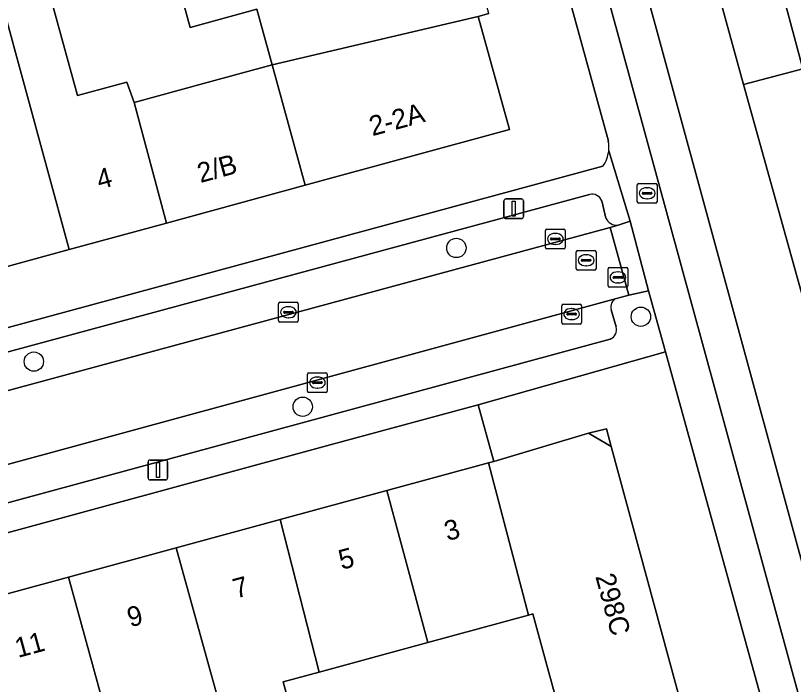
# Model space of a CAD drawing. Extents: x 162250 to 162661, y 380743 to 381606.
# Drawn here: x 162560.72 to 162600.07, y 380959.87 to 380993.72 of the extents above; entities that cross this region are included whole.
import ezdxf

# ---------------------------------------------------------------- set-up
doc = ezdxf.new("R2010")
doc.units = 0
for name, color, linetype in [('IMGEO_Berm_open', 7, 'Continuous'), ('IMGEO_Boom', 7, 'Continuous'), ('IMGEO_Brandkraan', 7, 'Continuous'), ('IMGEO_Erf', 7, 'Continuous'), ('IMGEO_Fietspad_gesloten', 7, 'Continuous'), ('IMGEO_Kolk', 7, 'Continuous'), ('IMGEO_Lichtmast', 7, 'Continuous'), ('IMGEO_Pand', 7, 'Continuous'), ('IMGEO_Pand_nummerreeks', 7, 'Continuous'), ('IMGEO_Pand_overbouw', 7, 'Continuous'), ('IMGEO_Parkeervlak_open', 7, 'Continuous'), ('IMGEO_Rijbaan_lokaal_open', 7, 'Continuous'), ('IMGEO_Rijbaan_regionaal_gesloten', 7, 'Continuous'), ('IMGEO_Rioolput', 7, 'Continuous'), ('IMGEO_Voetpad_open', 7, 'Continuous')]:
    doc.layers.add(name, color=color, linetype=linetype)

msp = doc.modelspace()

# ---------------------------------------------------------------- linework, layer by layer
at = {"layer": 'IMGEO_Berm_open'}
for points in [[(162573.052, 381066.398), (162577.335, 381050.801), (162584.526, 381024.553), (162587.309, 381014.367), (162588.433, 381010.254), (162590.219, 381003.716), (162603.154, 380956.316), (162606.977, 380942.372), (162608.338, 380937.386), (162611.747, 380924.889)], [(162597.541, 380990.23), (162595.042, 380999.313)], [(162601.341, 380976.353), (162600.709, 380978.851), (162597.541, 380990.23)]]:
    msp.add_lwpolyline(points, dxfattribs=at)
at = {"layer": 'IMGEO_Boom'}
for centre in [(162583.02, 380981.956), (162592.354, 380978.478), (162561.648, 380976.208), (162575.249, 380973.923)]:
    msp.add_circle(centre, 0.489, dxfattribs=at)
at = {"layer": 'IMGEO_Brandkraan'}
for p, q in [((162592.17, 380984.299), (162592.17, 380985.151)), ((162592.245, 380985.225), (162593.097, 380985.225)), ((162593.171, 380985.151), (162593.171, 380984.299)), ((162592.429, 380984.719), (162592.429, 380984.731)), ((162592.472, 380984.768), (162592.87, 380984.768)), ((162592.658, 380985.005), (162592.683, 380985.005)), ((162592.913, 380984.731), (162592.913, 380984.719)), ((162592.867, 380984.682), (162592.469, 380984.682)), ((162592.681, 380984.445), (162592.656, 380984.445)), ((162593.097, 380984.225), (162592.245, 380984.225))]:
    msp.add_line(p, q, dxfattribs=at)
for points in [[(162592.17, 380984.299), (162592.17, 380985.151)], [(162592.245, 380985.225), (162593.097, 380985.225)], [(162593.171, 380985.151), (162593.171, 380984.299)], [(162593.097, 380984.225), (162592.245, 380984.225)]]:
    msp.add_lwpolyline(points, dxfattribs=at)
for centre, radius, start, end in [((162592.247, 380985.149), 0.0765, 91.552, 178.448), ((162592.247, 380985.149), 0.0765, 91.552, 178.448), ((162593.095, 380985.149), 0.0765, 1.552, 88.448), ((162593.095, 380985.149), 0.0765, 1.552, 88.448), ((162592.469, 380984.728), 0.0403, 85.8775, 175.7526), ((162592.466, 380984.718), 0.0366, 178.938, 274.7102), ((162592.87, 380984.725), 0.043, 264.8664, 352.4533), ((162592.874, 380984.73), 0.0386, 1.7309, 96.639), ((162592.247, 380984.301), 0.0765, 181.552, 268.448), ((162592.247, 380984.301), 0.0765, 181.552, 268.448), ((162593.095, 380984.301), 0.0765, 271.552, 358.448), ((162593.095, 380984.301), 0.0765, 271.552, 358.448)]:
    msp.add_arc(centre, radius, start, end, dxfattribs=at)
for centre, major_axis, ratio, start_param, end_param in [((162592.657, 380984.725), (-0.387, 0.002), 0.722429, 4.712389, 7.853982), ((162592.682, 380984.725), (-0.39, 0.002), 0.717154, 1.570796, 4.712389)]:
    msp.add_ellipse(centre, major_axis=major_axis, ratio=ratio, start_param=start_param, end_param=end_param, dxfattribs=at)
at = {"layer": 'IMGEO_Erf'}
for points in [[(162590.707, 380987.36), (162583.561, 381013.383), (162568.771, 381067.243), (162550.23, 381135.191), (162548.044, 381143.201), (162544.023, 381142.428), (162543.35, 381142.299), (162530.217, 381139.774), (162529.938, 381139.71), (162526.734, 381139.031), (162526.506, 381138.986), (162505.307, 381134.801)], [(162562.41, 380994.969), (162563.855, 380989.665), (162566.354, 380990.346), (162566.724, 380989.316), (162570.422, 380990.323), (162573.702, 380991.217), (162572.924, 380994.049), (162569.55, 380993.118), (162568.856, 380995.636)], [(162584.66, 380993.815), (162584.129, 380993.669), (162585.707, 380987.946), (162575.368, 380985.129), (162568.351, 380983.216), (162563.435, 380981.877), (162558.558, 380980.548), (162558.309, 380980.48), (162558.21, 380980.844), (162553.71, 380979.617), (162548.909, 380978.309), (162549.03, 380977.865), (162544.039, 380976.505), (162543.728, 380976.42), (162539.181, 380975.181), (162537.223, 380982.367), (162535.754, 380988.839), (162533.01, 380988.176), (162535.808, 380974.554), (162536.403, 380971.431), (162590.435, 380986.089)], [(162588.645, 380957.011), (162586.895, 380963.441), (162586.661, 380963.377), (162581.583, 380961.995), (162576.081, 380960.498), (162574.258, 380960.002), (162575.117, 380956.844)]]:
    msp.add_lwpolyline(points, dxfattribs=at)
msp.add_lwpolyline([(162579.5, 380969.684), (162584.645, 380971.084), (162584.917, 380971.158), (162584.115, 380974.027), (162576.636, 380971.989), (162538.378, 380961.566), (162540.442, 380951.594), (162543.774, 380952.449), (162541.87, 380959.445), (162547.041, 380960.852), (162552.735, 380962.401), (162558.057, 380963.849), (162563.401, 380965.303), (162568.845, 380966.785), (162574.106, 380968.216)], close=True, dxfattribs=at)
for centre, radius, start, end in [((162589.003, 380987.054), 1.731, 354.0868, 10.1729), ((162589.041, 380987.05), 1.693, 325.4333, 354.1102)]:
    msp.add_arc(centre, radius, start, end, dxfattribs=at)
at = {"layer": 'IMGEO_Fietspad_gesloten'}
for points in [[(162508.721, 381294.058), (162520.721, 381250), (162524.95, 381234.475), (162526.439, 381228.987), (162532.158, 381208.274), (162537.019, 381190.487), (162538.98, 381183.33), (162547.107, 381153.663), (162547.143, 381153.533), (162549.695, 381144.216), (162549.852, 381143.643), (162552.836, 381132.744), (162558.72, 381111.249), (162561.27, 381101.934), (162571.085, 381066.091), (162575.392, 381050.363), (162582.804, 381023.355), (162585.413, 381013.87), (162586.64, 381009.407), (162588.336, 381003.241), (162600.985, 380956.955), (162611.456, 380918.623), (162619.54, 380889.111), (162626.231, 380864.638)], [(162611.747, 380924.889), (162608.338, 380937.386), (162606.977, 380942.372), (162603.154, 380956.316), (162590.219, 381003.716), (162588.433, 381010.254), (162587.309, 381014.367), (162584.526, 381024.553), (162577.335, 381050.801), (162573.052, 381066.398), (162562.992, 381103.198), (162560.736, 381111.446), (162554.806, 381133.124), (162551.645, 381144.647), (162551.592, 381144.84), (162548.984, 381154.395), (162540.943, 381183.77), (162539.144, 381190.342), (162536.398, 381200.372), (162535.609, 381203.223), (162535.353, 381204.147), (162534.863, 381206.056), (162528.007, 381231.163)]]:
    msp.add_lwpolyline(points, dxfattribs=at)
at = {"layer": 'IMGEO_Kolk'}
for p, q in [((162587.526, 380981.988), (162587.526, 380982.84)), ((162587.601, 380982.914), (162588.453, 380982.914)), ((162588.527, 380982.84), (162588.527, 380981.988)), ((162587.785, 380982.408), (162587.785, 380982.42)), ((162588.223, 380982.371), (162587.825, 380982.371)), ((162587.828, 380982.457), (162588.226, 380982.457)), ((162588.014, 380982.694), (162588.039, 380982.694)), ((162588.269, 380982.42), (162588.269, 380982.408)), ((162588.037, 380982.134), (162588.012, 380982.134)), ((162588.453, 380981.914), (162587.601, 380981.914)), ((162574.023, 380978.281), (162574.023, 380979.133)), ((162574.098, 380979.207), (162574.95, 380979.207)), ((162574.511, 380978.987), (162574.536, 380978.987)), ((162575.024, 380979.133), (162575.024, 380978.281)), ((162588.35, 380978.183), (162588.35, 380979.035)), ((162588.425, 380979.109), (162589.277, 380979.109)), ((162588.838, 380978.889), (162588.863, 380978.889)), ((162589.351, 380979.035), (162589.351, 380978.183)), ((162574.282, 380978.701), (162574.282, 380978.713)), ((162574.72, 380978.664), (162574.322, 380978.664)), ((162574.325, 380978.75), (162574.723, 380978.75)), ((162574.534, 380978.427), (162574.509, 380978.427)), ((162574.766, 380978.713), (162574.766, 380978.701)), ((162588.609, 380978.603), (162588.609, 380978.615)), ((162589.047, 380978.566), (162588.649, 380978.566)), ((162588.652, 380978.652), (162589.05, 380978.652)), ((162589.093, 380978.615), (162589.093, 380978.603)), ((162574.95, 380978.207), (162574.098, 380978.207)), ((162589.277, 380978.109), (162588.425, 380978.109)), ((162588.861, 380978.329), (162588.836, 380978.329)), ((162575.488, 380974.719), (162575.488, 380975.571)), ((162575.563, 380975.645), (162576.415, 380975.645)), ((162575.976, 380975.425), (162576.001, 380975.425)), ((162576.489, 380975.571), (162576.489, 380974.719)), ((162575.747, 380975.139), (162575.747, 380975.151)), ((162576.185, 380975.102), (162575.787, 380975.102)), ((162575.79, 380975.188), (162576.188, 380975.188)), ((162576.231, 380975.151), (162576.231, 380975.139)), ((162576.415, 380974.645), (162575.563, 380974.645)), ((162575.999, 380974.865), (162575.974, 380974.865))]:
    msp.add_line(p, q, dxfattribs=at)
for points in [[(162587.526, 380981.988), (162587.526, 380982.84)], [(162587.601, 380982.914), (162588.453, 380982.914)], [(162588.527, 380982.84), (162588.527, 380981.988)], [(162588.453, 380981.914), (162587.601, 380981.914)], [(162574.023, 380978.281), (162574.023, 380979.133)], [(162574.098, 380979.207), (162574.95, 380979.207)], [(162575.024, 380979.133), (162575.024, 380978.281)], [(162588.35, 380978.183), (162588.35, 380979.035)], [(162588.425, 380979.109), (162589.277, 380979.109)], [(162589.351, 380979.035), (162589.351, 380978.183)], [(162574.95, 380978.207), (162574.098, 380978.207)], [(162589.277, 380978.109), (162588.425, 380978.109)], [(162575.488, 380974.719), (162575.488, 380975.571)], [(162575.563, 380975.645), (162576.415, 380975.645)], [(162576.489, 380975.571), (162576.489, 380974.719)], [(162576.415, 380974.645), (162575.563, 380974.645)]]:
    msp.add_lwpolyline(points, dxfattribs=at)
for centre, radius, start, end in [((162587.603, 380982.838), 0.0765, 91.552, 178.448), ((162587.603, 380982.838), 0.0765, 91.552, 178.448), ((162588.451, 380982.838), 0.0765, 1.552, 88.448), ((162588.451, 380982.838), 0.0765, 1.552, 88.448), ((162587.825, 380982.417), 0.0403, 85.8775, 175.7526), ((162587.822, 380982.407), 0.0366, 178.938, 274.7102), ((162588.226, 380982.414), 0.043, 264.8664, 352.4533), ((162588.23, 380982.419), 0.0386, 1.7309, 96.639), ((162587.603, 380981.99), 0.0765, 181.552, 268.448), ((162587.603, 380981.99), 0.0765, 181.552, 268.448), ((162588.451, 380981.99), 0.0765, 271.552, 358.448), ((162588.451, 380981.99), 0.0765, 271.552, 358.448), ((162574.1, 380979.131), 0.0765, 91.552, 178.448), ((162574.1, 380979.131), 0.0765, 91.552, 178.448), ((162574.948, 380979.131), 0.0765, 1.552, 88.448), ((162574.948, 380979.131), 0.0765, 1.552, 88.448), ((162588.427, 380979.033), 0.0765, 91.552, 178.448), ((162588.427, 380979.033), 0.0765, 91.552, 178.448), ((162589.275, 380979.033), 0.0765, 1.552, 88.448), ((162589.275, 380979.033), 0.0765, 1.552, 88.448), ((162574.322, 380978.71), 0.0403, 85.8775, 175.7526), ((162574.319, 380978.7), 0.0366, 178.938, 274.7102), ((162574.723, 380978.707), 0.043, 264.8664, 352.4533), ((162574.727, 380978.712), 0.0386, 1.7309, 96.639), ((162588.649, 380978.612), 0.0403, 85.8775, 175.7526), ((162588.646, 380978.602), 0.0366, 178.938, 274.7102), ((162589.05, 380978.609), 0.043, 264.8664, 352.4533), ((162589.054, 380978.614), 0.0386, 1.7309, 96.639), ((162574.1, 380978.283), 0.0765, 181.552, 268.448), ((162574.1, 380978.283), 0.0765, 181.552, 268.448), ((162574.948, 380978.283), 0.0765, 271.552, 358.448), ((162574.948, 380978.283), 0.0765, 271.552, 358.448), ((162588.427, 380978.185), 0.0765, 181.552, 268.448), ((162588.427, 380978.185), 0.0765, 181.552, 268.448), ((162589.275, 380978.185), 0.0765, 271.552, 358.448), ((162589.275, 380978.185), 0.0765, 271.552, 358.448), ((162575.565, 380975.569), 0.0765, 91.552, 178.448), ((162575.565, 380975.569), 0.0765, 91.552, 178.448), ((162576.413, 380975.569), 0.0765, 1.552, 88.448), ((162576.413, 380975.569), 0.0765, 1.552, 88.448), ((162575.787, 380975.148), 0.0403, 85.8775, 175.7526), ((162575.784, 380975.138), 0.0366, 178.938, 274.7102), ((162576.188, 380975.145), 0.043, 264.8664, 352.4533), ((162576.192, 380975.15), 0.0386, 1.7309, 96.639), ((162575.565, 380974.721), 0.0765, 181.552, 268.448), ((162575.565, 380974.721), 0.0765, 181.552, 268.448), ((162576.413, 380974.721), 0.0765, 271.552, 358.448), ((162576.413, 380974.721), 0.0765, 271.552, 358.448)]:
    msp.add_arc(centre, radius, start, end, dxfattribs=at)
for centre, major_axis, ratio, start_param, end_param in [((162588.013, 380982.414), (-0.387, 0.002), 0.722429, 4.712389, 7.853982), ((162588.038, 380982.414), (-0.39, 0.002), 0.717154, 1.570796, 4.712389), ((162574.51, 380978.707), (-0.387, 0.002), 0.722429, 4.712389, 7.853982), ((162574.535, 380978.707), (-0.39, 0.002), 0.717154, 1.570796, 4.712389), ((162588.837, 380978.609), (-0.387, 0.002), 0.722429, 4.712389, 7.853982), ((162588.862, 380978.609), (-0.39, 0.002), 0.717154, 1.570796, 4.712389), ((162575.975, 380975.145), (-0.387, 0.002), 0.722429, 4.712389, 7.853982), ((162576, 380975.145), (-0.39, 0.002), 0.717154, 1.570796, 4.712389)]:
    msp.add_ellipse(centre, major_axis=major_axis, ratio=ratio, start_param=start_param, end_param=end_param, dxfattribs=at)
at = {"layer": 'IMGEO_Lichtmast'}
for p, q in [((162585.425, 380983.542), (162585.425, 380984.342)), ((162585.425, 380984.342), (162585.425, 380983.542)), ((162585.525, 380984.442), (162586.315, 380984.442)), ((162586.315, 380984.442), (162585.525, 380984.442)), ((162586.415, 380984.342), (162586.415, 380983.542)), ((162586.415, 380983.542), (162586.415, 380984.342)), ((162586.315, 380983.442), (162585.525, 380983.442)), ((162585.525, 380983.442), (162586.315, 380983.442)), ((162567.426, 380970.324), (162567.426, 380971.124)), ((162567.426, 380971.124), (162567.426, 380970.324)), ((162567.526, 380971.224), (162568.316, 380971.224)), ((162568.316, 380971.224), (162567.526, 380971.224)), ((162568.416, 380971.124), (162568.416, 380970.324)), ((162568.416, 380970.324), (162568.416, 380971.124)), ((162568.316, 380970.224), (162567.526, 380970.224)), ((162567.526, 380970.224), (162568.316, 380970.224))]:
    msp.add_line(p, q, dxfattribs=at)
for points in [[(162585.845, 380984.317), (162585.995, 380984.317), (162585.995, 380983.567), (162585.845, 380983.567), (162585.845, 380984.317)], [(162567.846, 380971.099), (162567.996, 380971.099), (162567.996, 380970.349), (162567.846, 380970.349), (162567.846, 380971.099)]]:
    msp.add_lwpolyline(points, dxfattribs=at)
for centre, start, end in [((162585.525, 380984.342), 90, 180), ((162585.525, 380984.342), 90, 180), ((162586.315, 380984.342), 0, 90), ((162586.315, 380984.342), 360, 90), ((162585.525, 380983.542), 180, 270), ((162585.525, 380983.542), 180, 270), ((162586.315, 380983.542), 270, 0), ((162586.315, 380983.542), 270, 0), ((162567.526, 380971.124), 90, 180), ((162567.526, 380971.124), 90, 180), ((162568.316, 380971.124), 0, 90), ((162568.316, 380971.124), 360, 90), ((162567.526, 380970.324), 180, 270), ((162567.526, 380970.324), 180, 270), ((162568.316, 380970.324), 270, 0), ((162568.316, 380970.324), 270, 0)]:
    msp.add_arc(centre, 0.1, start, end, dxfattribs=at)
at = {"layer": 'IMGEO_Pand'}
for points in [[(162573.702, 380991.217), (162584.129, 380993.669), (162584.66, 380993.815), (162583.068, 380999.609), (162568.856, 380995.636), (162569.55, 380993.118), (162572.924, 380994.049)], [(162566.724, 380989.316), (162566.354, 380990.346), (162563.855, 380989.665), (162562.41, 380994.969), (162560.053, 380994.327), (162563.435, 380981.877), (162568.351, 380983.216)], [(162556.621, 380988.088), (162558.558, 380980.548), (162563.435, 380981.877), (162560.053, 380994.327), (162557.567, 380993.649), (162555.347, 380993.043)], [(162584.129, 380993.669), (162573.702, 380991.217), (162575.368, 380985.129), (162585.707, 380987.946)], [(162573.702, 380991.217), (162570.422, 380990.323), (162566.724, 380989.316), (162568.351, 380983.216), (162575.368, 380985.129)], [(162590.855, 380971.909), (162589.703, 380972.58), (162584.917, 380971.158), (162584.645, 380971.084), (162586.661, 380963.377), (162586.895, 380963.441), (162588.645, 380957.011), (162589.383, 380954.298), (162590.379, 380954.569), (162595.198, 380955.88)], [(162584.645, 380971.084), (162579.5, 380969.684), (162581.583, 380961.995), (162586.661, 380963.377)], [(162576.081, 380960.498), (162581.583, 380961.995), (162579.5, 380969.684), (162574.106, 380968.216)], [(162576.081, 380960.498), (162574.106, 380968.216), (162568.845, 380966.785), (162571.148, 380958.503), (162571.864, 380955.959), (162572.199, 380954.756), (162575.447, 380955.662), (162575.117, 380956.844), (162574.258, 380960.002)], [(162563.401, 380965.303), (162565.501, 380957.62), (162568.869, 380958.536), (162569.728, 380955.377), (162571.864, 380955.959), (162571.148, 380958.503), (162568.845, 380966.785)], [(162563.401, 380965.303), (162558.057, 380963.849), (162560.069, 380956.142), (162565.501, 380957.62)]]:
    msp.add_lwpolyline(points, close=True, dxfattribs=at)
at = {"layer": 'IMGEO_Pand_overbouw'}
msp.add_lwpolyline([(162590.855, 380971.909), (162590.612, 380972.813), (162589.703, 380972.58)], close=True, dxfattribs=at)
at = {"layer": 'IMGEO_Parkeervlak_open'}
for points in [[(162589.751, 380984.66), (162540.595, 380971.351)], [(162590.581, 380983.47), (162590.37, 380984.337)], [(162540.292, 380969.32), (162590.794, 380983)], [(162590.794, 380983), (162591.201, 380983.114)], [(162591.116, 380979.399), (162541.171, 380965.788)], [(162591.107, 380977.965), (162590.851, 380978.834)], [(162542.492, 380964.217), (162590.805, 380977.343)]]:
    msp.add_lwpolyline(points, dxfattribs=at)
for centre, radius, start, end in [((162589.887, 380984.165), 0.513, 19.564, 105.324), ((162591.126, 380983.701), 0.592, 203.0036, 277.2681), ((162591.282, 380978.976), 0.454, 111.48, 198.2643), ((162590.609, 380977.822), 0.518, 292.1966, 16.0074)]:
    msp.add_arc(centre, radius, start, end, dxfattribs=at)
at = {"layer": 'IMGEO_Rijbaan_lokaal_open'}
msp.add_lwpolyline([(162540.292, 380969.32), (162541.171, 380965.788), (162591.116, 380979.399), (162591.74, 380979.571), (162590.794, 380983)], close=True, dxfattribs=at)
at = {"layer": 'IMGEO_Rijbaan_regionaal_gesloten'}
for points in [[(162543.432, 381200.793), (162543.152, 381201.827), (162543.029, 381202.295), (162540.124, 381201.475), (162556.025, 381141.32), (162556.267, 381140.725), (162561.982, 381119.806), (162563.768, 381113.225), (162565.639, 381106.468), (162577.173, 381064.266), (162584.449, 381036.623), (162587.606, 381025.501), (162590.528, 381015.212), (162591.173, 381012.938), (162595.042, 380999.313), (162597.541, 380990.23), (162600.546, 380991.029), (162599.675, 380994.301)], [(162599.675, 380994.301), (162600.546, 380991.029), (162604.23, 380992.009)]]:
    msp.add_lwpolyline(points, dxfattribs=at)
msp.add_lwpolyline([(162601.527, 380987.343), (162600.546, 380991.029), (162597.541, 380990.23), (162600.709, 380978.851), (162601.341, 380976.353), (162605.814, 380960.337), (162605.531, 380960.193), (162607.357, 380953.618), (162613.211, 380932.13), (162615.211, 380925.872), (162617.494, 380918.73), (162618.1, 380916.717), (162618.441, 380915.019), (162618.545, 380913.853), (162619.036, 380905.42), (162619.269, 380901.189), (162619.411, 380900.399), (162623.965, 380883.775), (162626.435, 380874.703), (162632.323, 380876.275), (162629.849, 380885.344), (162625.199, 380902.327), (162620.173, 380920.802), (162620.018, 380921.349)], close=True, dxfattribs=at)
at = {"layer": 'IMGEO_Rioolput'}
for p, q in [((162589.084, 380980.908), (162589.084, 380981.76)), ((162589.159, 380981.834), (162590.011, 380981.834)), ((162589.572, 380981.614), (162589.597, 380981.614)), ((162590.085, 380981.76), (162590.085, 380980.908)), ((162589.343, 380981.328), (162589.343, 380981.34)), ((162589.781, 380981.291), (162589.383, 380981.291)), ((162589.386, 380981.377), (162589.784, 380981.377)), ((162589.827, 380981.34), (162589.827, 380981.328)), ((162590.011, 380980.834), (162589.159, 380980.834)), ((162589.595, 380981.054), (162589.57, 380981.054)), ((162590.693, 380980.042), (162590.693, 380980.894)), ((162590.768, 380980.968), (162591.62, 380980.968)), ((162591.694, 380980.894), (162591.694, 380980.042)), ((162590.952, 380980.462), (162590.952, 380980.474)), ((162591.39, 380980.425), (162590.992, 380980.425)), ((162590.995, 380980.511), (162591.393, 380980.511)), ((162591.181, 380980.748), (162591.206, 380980.748)), ((162591.436, 380980.474), (162591.436, 380980.462)), ((162591.204, 380980.188), (162591.179, 380980.188)), ((162591.62, 380979.968), (162590.768, 380979.968))]:
    msp.add_line(p, q, dxfattribs=at)
for points in [[(162589.084, 380980.908), (162589.084, 380981.76)], [(162589.159, 380981.834), (162590.011, 380981.834)], [(162590.085, 380981.76), (162590.085, 380980.908)], [(162590.011, 380980.834), (162589.159, 380980.834)], [(162590.693, 380980.042), (162590.693, 380980.894)], [(162590.768, 380980.968), (162591.62, 380980.968)], [(162591.694, 380980.894), (162591.694, 380980.042)], [(162591.62, 380979.968), (162590.768, 380979.968)]]:
    msp.add_lwpolyline(points, dxfattribs=at)
for centre, radius, start, end in [((162589.161, 380981.758), 0.0765, 91.552, 178.448), ((162589.161, 380981.758), 0.0765, 91.552, 178.448), ((162590.009, 380981.758), 0.0765, 1.552, 88.448), ((162590.009, 380981.758), 0.0765, 1.552, 88.448), ((162589.383, 380981.337), 0.0403, 85.8775, 175.7526), ((162589.38, 380981.327), 0.0366, 178.938, 274.7102), ((162589.784, 380981.334), 0.043, 264.8664, 352.4533), ((162589.788, 380981.339), 0.0386, 1.7309, 96.639), ((162589.161, 380980.91), 0.0765, 181.552, 268.448), ((162589.161, 380980.91), 0.0765, 181.552, 268.448), ((162590.009, 380980.91), 0.0765, 271.552, 358.448), ((162590.009, 380980.91), 0.0765, 271.552, 358.448), ((162590.77, 380980.892), 0.0765, 91.552, 178.448), ((162590.77, 380980.892), 0.0765, 91.552, 178.448), ((162591.618, 380980.892), 0.0765, 1.552, 88.448), ((162591.618, 380980.892), 0.0765, 1.552, 88.448), ((162590.992, 380980.471), 0.0403, 85.8775, 175.7526), ((162590.989, 380980.461), 0.0366, 178.938, 274.7102), ((162591.393, 380980.468), 0.043, 264.8664, 352.4533), ((162591.397, 380980.473), 0.0386, 1.7309, 96.639), ((162590.77, 380980.044), 0.0765, 181.552, 268.448), ((162590.77, 380980.044), 0.0765, 181.552, 268.448), ((162591.618, 380980.044), 0.0765, 271.552, 358.448), ((162591.618, 380980.044), 0.0765, 271.552, 358.448)]:
    msp.add_arc(centre, radius, start, end, dxfattribs=at)
for centre, major_axis, ratio, start_param, end_param in [((162589.571, 380981.334), (-0.387, 0.002), 0.722429, 4.712389, 7.853982), ((162589.596, 380981.334), (-0.39, 0.002), 0.717154, 1.570796, 4.712389), ((162591.18, 380980.468), (-0.387, 0.002), 0.722429, 4.712389, 7.853982), ((162591.205, 380980.468), (-0.39, 0.002), 0.717154, 1.570796, 4.712389)]:
    msp.add_ellipse(centre, major_axis=major_axis, ratio=ratio, start_param=start_param, end_param=end_param, dxfattribs=at)
at = {"layer": 'IMGEO_Voetpad_open'}
for points in [[(162561.27, 381101.934), (162558.72, 381111.249), (162552.836, 381132.744), (162549.852, 381143.643), (162548.044, 381143.201), (162550.23, 381135.191), (162568.771, 381067.243), (162583.561, 381013.383), (162590.707, 380987.36)], [(162626.231, 380864.638), (162619.54, 380889.111), (162611.456, 380918.623), (162600.985, 380956.955), (162588.336, 381003.241), (162586.64, 381009.407), (162585.413, 381013.87), (162582.804, 381023.355), (162575.392, 381050.363), (162571.085, 381066.091), (162561.27, 381101.934)], [(162591.201, 380983.114), (162591.812, 380983.319), (162590.725, 380986.876)], [(162590.725, 380986.876), (162591.812, 380983.319), (162592.746, 380979.796), (162593.598, 380976.705), (162599.376, 380955.751), (162610.123, 380915.626), (162617.13, 380890.168), (162617.599, 380888.46), (162624.224, 380864.011)], [(162590.435, 380986.089), (162536.403, 380971.431), (162533.935, 380970.766)], [(162540.595, 380971.351), (162589.751, 380984.66)], [(162590.37, 380984.337), (162590.581, 380983.47)], [(162584.115, 380974.027), (162593.598, 380976.705), (162592.746, 380979.796), (162591.74, 380979.571), (162591.116, 380979.399)], [(162590.851, 380978.834), (162591.107, 380977.965)], [(162590.805, 380977.343), (162542.492, 380964.217)], [(162536.704, 380961.187), (162538.378, 380961.566), (162576.636, 380971.989), (162584.115, 380974.027)]]:
    msp.add_lwpolyline(points, dxfattribs=at)
for points in [[(162591.812, 380983.319), (162591.201, 380983.114), (162590.794, 380983), (162591.74, 380979.571), (162592.746, 380979.796)], [(162593.598, 380976.705), (162584.115, 380974.027), (162584.917, 380971.158), (162589.703, 380972.58), (162590.612, 380972.813), (162590.855, 380971.909), (162595.198, 380955.88), (162595.506, 380954.818), (162599.376, 380955.751)], [(162590.855, 380971.909), (162590.612, 380972.813), (162589.703, 380972.58)]]:
    msp.add_lwpolyline(points, close=True, dxfattribs=at)
for centre, radius, start, end in [((162589.003, 380987.054), 1.731, 354.0868, 10.1729), ((162589.041, 380987.05), 1.693, 325.4333, 354.1102), ((162589.887, 380984.165), 0.513, 19.564, 105.324), ((162591.126, 380983.701), 0.592, 203.0036, 277.2681), ((162591.282, 380978.976), 0.454, 111.48, 198.2643), ((162590.609, 380977.822), 0.518, 292.1966, 16.0074)]:
    msp.add_arc(centre, radius, start, end, dxfattribs=at)

# ---------------------------------------------------------------- texts
at = {"layer": 'IMGEO_Pand_nummerreeks'}
for s, rotation, p in [('2-2A', 15.2407, (162578.77, 380987.611)), ('2/B', 15.2521, (162570.072, 380985.24)), ('4', 15.2431, (162564.974, 380984.908)), ('3', 15.2212, (162582.567, 380967.119)), ('5', 15.2212, (162577.22, 380965.664)), ('298C', 285.1603, (162590.045, 380965.34)), ('7', 15.2212, (162571.873, 380964.209)), ('9', 15.2212, (162566.526, 380962.755)), ('11', 15.2212, (162560.846, 380961.209))]:
    msp.add_text(s, height=1, rotation=rotation, dxfattribs=at).set_placement(p)

doc.saveas('drawing.dxf')
